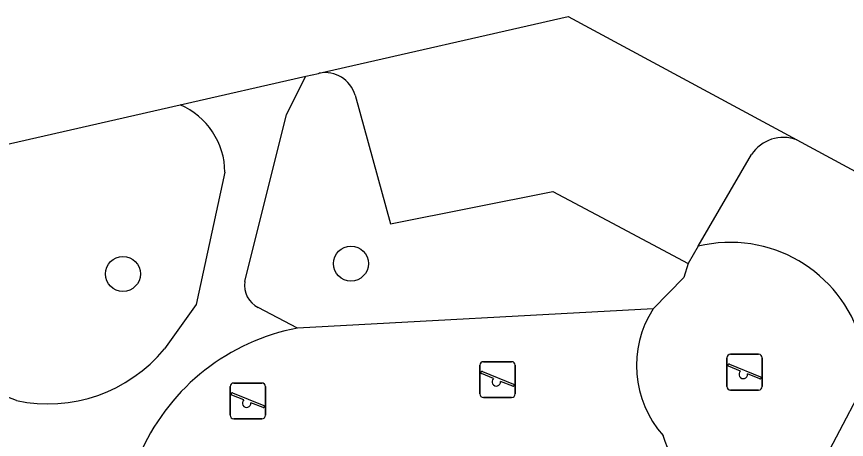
# Model space of a CAD drawing. Extents: x 158461 to 159795, y 387220 to 388672.
# Drawn here: x 159483.47 to 159506.71, y 388505.05 to 388516.89 of the extents above; entities that cross this region are included whole.
import ezdxf

# ---------------------------------------------------------------- set-up
doc = ezdxf.new("R2010")
doc.units = 0
for name, color, linetype in [('IMGEO_Boom', 7, 'Continuous'), ('IMGEO_Groenvoorziening', 7, 'Continuous'), ('IMGEO_Parkeervlak_open', 7, 'Continuous'), ('IMGEO_Speelvoorziening', 7, 'Continuous'), ('IMGEO_Voetpad_open', 7, 'Continuous'), ('IMGEO_Woonerf_open', 7, 'Continuous')]:
    doc.layers.add(name, color=color, linetype=linetype)

msp = doc.modelspace()

# ---------------------------------------------------------------- linework, layer by layer
at = {"layer": 'IMGEO_Boom'}
for centre in [(159492.833, 388509.972), (159486.45, 388509.684)]:
    msp.add_circle(centre, 0.489, dxfattribs=at)
at = {"layer": 'IMGEO_Groenvoorziening'}
msp.add_lwpolyline([(159501.294, 388508.705), (159491.337, 388508.166)], dxfattribs=at)
at = {"layer": 'IMGEO_Parkeervlak_open'}
for points in [[(159491.946, 388515.299), (159498.912, 388516.886), (159505.316, 388513.437)], [(159492.948, 388514.686), (159493.946, 388511.082), (159498.487, 388511.993), (159500, 388511.187), (159502.274, 388509.971)], [(159502.557, 388510.457), (159504.051, 388513.026)]]:
    msp.add_lwpolyline(points, dxfattribs=at)
for centre, radius, start, end in [((159492.119, 388514.457), 0.86, 15.4738, 101.6116), ((159504.942, 388512.436), 1.068, 69.5015, 146.4965)]:
    msp.add_arc(centre, radius, start, end, dxfattribs=at)
at = {"layer": 'IMGEO_Speelvoorziening'}
for p, q in [((159503.36, 388506.534), (159503.36, 388507.334)), ((159503.36, 388507.334), (159503.36, 388506.534)), ((159503.46, 388507.434), (159504.25, 388507.434)), ((159504.25, 388507.434), (159503.46, 388507.434)), ((159504.35, 388507.334), (159504.35, 388506.534)), ((159504.35, 388506.534), (159504.35, 388507.334)), ((159496.444, 388506.327), (159496.444, 388507.127)), ((159496.444, 388507.127), (159496.444, 388506.327)), ((159496.544, 388507.227), (159497.334, 388507.227)), ((159497.334, 388507.227), (159496.544, 388507.227)), ((159497.434, 388507.127), (159497.434, 388506.327)), ((159497.434, 388506.327), (159497.434, 388507.127)), ((159503.743, 388506.962), (159503.404, 388507.099)), ((159503.429, 388507.159), (159504.305, 388506.806)), ((159496.827, 388506.755), (159496.488, 388506.892)), ((159496.513, 388506.952), (159497.389, 388506.599)), ((159504.281, 388506.746), (159503.941, 388506.883)), ((159489.551, 388506.629), (159490.341, 388506.629)), ((159490.341, 388506.629), (159489.551, 388506.629)), ((159497.365, 388506.539), (159497.025, 388506.676)), ((159489.451, 388505.729), (159489.451, 388506.529)), ((159489.451, 388506.529), (159489.451, 388505.729)), ((159489.52, 388506.354), (159490.396, 388506.001)), ((159490.441, 388506.529), (159490.441, 388505.729)), ((159490.441, 388505.729), (159490.441, 388506.529)), ((159504.25, 388506.434), (159503.46, 388506.434)), ((159503.46, 388506.434), (159504.25, 388506.434)), ((159489.834, 388506.157), (159489.495, 388506.294)), ((159497.334, 388506.227), (159496.544, 388506.227)), ((159496.544, 388506.227), (159497.334, 388506.227)), ((159490.372, 388505.941), (159490.032, 388506.078)), ((159490.341, 388505.629), (159489.551, 388505.629)), ((159489.551, 388505.629), (159490.341, 388505.629))]:
    msp.add_line(p, q, dxfattribs=at)
for centre, radius, start, end in [((159503.46, 388507.334), 0.1, 90, 180), ((159503.46, 388507.334), 0.1, 90, 180), ((159504.25, 388507.334), 0.1, 0, 90), ((159504.25, 388507.334), 0.1, 360, 90), ((159496.544, 388507.127), 0.1, 90, 180), ((159496.544, 388507.127), 0.1, 90, 180), ((159497.334, 388507.127), 0.1, 0, 90), ((159497.334, 388507.127), 0.1, 360, 90), ((159503.417, 388507.129), 0.0327, 68.078, 248.078), ((159496.501, 388506.922), 0.0327, 68.078, 248.078), ((159503.822, 388506.872), 0.12, 130.9928, 5.1632), ((159504.293, 388506.776), 0.0327, 248.078, 68.078), ((159489.551, 388506.529), 0.1, 90, 180), ((159489.551, 388506.529), 0.1, 90, 180), ((159490.341, 388506.529), 0.1, 0, 90), ((159490.341, 388506.529), 0.1, 360, 90), ((159496.906, 388506.665), 0.12, 130.9928, 5.1632), ((159497.377, 388506.569), 0.0327, 248.078, 68.078), ((159489.508, 388506.324), 0.0327, 68.078, 248.078), ((159503.46, 388506.534), 0.1, 180, 270), ((159503.46, 388506.534), 0.1, 180, 270), ((159504.25, 388506.534), 0.1, 270, 0), ((159504.25, 388506.534), 0.1, 270, 0), ((159489.913, 388506.067), 0.12, 130.9928, 5.1632), ((159496.544, 388506.327), 0.1, 180, 270), ((159496.544, 388506.327), 0.1, 180, 270), ((159497.334, 388506.327), 0.1, 270, 0), ((159497.334, 388506.327), 0.1, 270, 0), ((159490.384, 388505.971), 0.0327, 248.078, 68.078), ((159489.551, 388505.729), 0.1, 180, 270), ((159489.551, 388505.729), 0.1, 180, 270), ((159490.341, 388505.729), 0.1, 270, 0), ((159490.341, 388505.729), 0.1, 270, 0)]:
    msp.add_arc(centre, radius, start, end, dxfattribs=at)
at = {"layer": 'IMGEO_Voetpad_open'}
for points in [[(159488.049, 388514.412), (159491.575, 388515.215)], [(159489.865, 388509.474), (159491.028, 388514.145), (159491.575, 388515.215)], [(159489.304, 388512.529), (159488.5, 388508.826), (159487.61, 388507.586)], [(159502.557, 388510.457), (159502.274, 388509.971)], [(159502.274, 388509.971), (159502.159, 388509.584), (159501.294, 388508.705)], [(159491.337, 388508.166), (159490.24, 388508.74)], [(159483.472, 388506.138), (159479.803, 388507.539)], [(159507.645, 388507.442), (159505.952, 388504.229)]]:
    msp.add_lwpolyline(points, dxfattribs=at)
for centre, radius, start, end in [((159487.249, 388512.519), 2.055, 0.2678, 67.0983), ((159503.459, 388506.754), 3.811, 15.9413, 103.6972), ((159490.556, 388509.364), 0.7, 170.9966, 243.1283), ((159503.789, 388507.116), 2.958, 147.5049, 221.458), ((159492.46, 388502.243), 6.029, 100.7317, 155.4445), ((159484.344, 388510.283), 4.236, 258.1196, 320.4531), ((159497.187, 388503.373), 4.734, 314.5613, 22.1489)]:
    msp.add_arc(centre, radius, start, end, dxfattribs=at)
at = {"layer": 'IMGEO_Woonerf_open'}
for points in [[(159491.575, 388515.215), (159491.928, 388515.295), (159491.946, 388515.299)], [(159479.6, 388510.184), (159480.963, 388512.8), (159488.049, 388514.412)], [(159505.316, 388513.437), (159508.589, 388511.675)]]:
    msp.add_lwpolyline(points, dxfattribs=at)

doc.saveas('drawing.dxf')
